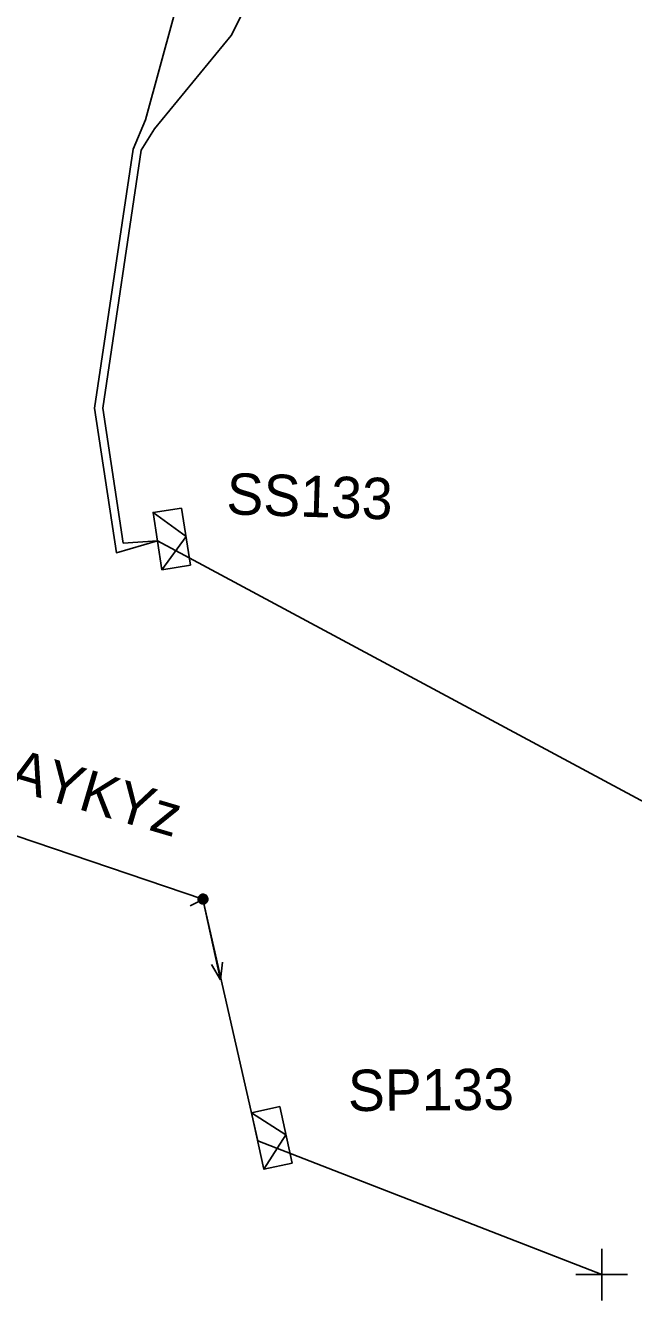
# Model space of a CAD drawing. Extents: x -748492 to -735633, y -1146251 to -1139940.
# Drawn here: x -739969.31 to -739954.61, y -1142054.63 to -1142023.8 of the extents above; entities that cross this region are included whole.
import ezdxf

# ---------------------------------------------------------------- set-up
doc = ezdxf.new("R2010")
doc.units = 0
for name, color, linetype in [('Vrstva 1', 7, 'Continuous'), ('Vrstva 13', 7, 'Continuous'), ('Vrstva 2', 7, 'Continuous'), ('Vrstva 31', 7, 'Continuous'), ('Vrstva 33', 7, 'Continuous'), ('Vrstva 34', 7, 'Continuous'), ('Vrstva 5', 7, 'Continuous'), ('Vrstva 54', 7, 'Continuous'), ('Vrstva 55', 7, 'Continuous'), ('Vrstva 59', 7, 'Continuous'), ('Vrstva 9', 7, 'Continuous')]:
    doc.layers.add(name, color=color, linetype=linetype)

# ---------------------------------------------------------------- blocks, each defined once
blk = doc.blocks.new('NN560')
at = {"layer": 'Vrstva 2'}
for points in [[(1.999, -0.001), (1.59, 0.141)], [(0, -0.001), (1.999, -0.001)], [(1.999, -0.001), (1.59, -0.134)]]:
    blk.add_lwpolyline(points, dxfattribs=at)
blk = doc.blocks.new('NN800')
at = {"layer": 'Vrstva 1'}
for points in [[(-0.442, 0.442), (0.442, -0.442)], [(-0.442, -0.442), (0.442, 0.442)]]:
    blk.add_lwpolyline(points, dxfattribs=at)
blk = doc.blocks.new('NN630')
at = {"layer": 'Vrstva 9'}
for points in [[(-0.003, -0.7), (-0.703, 0)], [(-0.703, -0.7), (-0.703, 0), (0.697, 0), (0.697, -0.7)], [(-0.003, -0.7), (0.697, 0)], [(-0.703, -0.7), (0.697, -0.7)]]:
    blk.add_lwpolyline(points, dxfattribs=at)
blk = doc.blocks.new('NN500')
at = {"layer": 'Vrstva 2'}
for points in [[(-0.001, -0.235), (0.023, -0.234), (0.048, -0.23), (0.071, -0.224), (0.094, -0.215), (0.116, -0.204), (0.137, -0.191), (0.156, -0.175), (0.173, -0.158), (0.189, -0.139), (0.202, -0.118), (0.213, -0.096), (0.222, -0.073), (0.229, -0.049), (0.232, -0.025), (0.234, 0), (0.232, 0.024), (0.229, 0.048), (0.222, 0.072), (0.213, 0.095), (0.202, 0.117), (0.189, 0.138), (0.173, 0.157), (0.156, 0.174), (0.137, 0.19), (0.116, 0.203), (0.094, 0.214), (0.071, 0.223), (0.048, 0.229), (0.023, 0.233), (-0.001, 0.235), (-0.026, 0.233), (-0.05, 0.229), (-0.074, 0.223), (-0.097, 0.214), (-0.119, 0.203), (-0.139, 0.19), (-0.158, 0.174), (-0.176, 0.157), (-0.191, 0.138), (-0.205, 0.117), (-0.216, 0.095), (-0.225, 0.072), (-0.231, 0.048), (-0.235, 0.024), (-0.236, 0), (-0.235, -0.025), (-0.231, -0.049), (-0.225, -0.073), (-0.216, -0.096), (-0.205, -0.118), (-0.191, -0.139), (-0.176, -0.158), (-0.158, -0.175), (-0.139, -0.191), (-0.119, -0.204), (-0.097, -0.215), (-0.074, -0.224), (-0.05, -0.23), (-0.026, -0.234), (-0.001, -0.235)], [(-0.001, -0.235), (0.023, -0.234), (0.048, -0.23), (0.071, -0.224), (0.094, -0.215), (0.116, -0.204), (0.137, -0.191), (0.156, -0.175), (0.173, -0.158), (0.189, -0.139), (0.202, -0.118), (0.213, -0.096), (0.222, -0.073), (0.229, -0.049), (0.232, -0.025), (0.234, 0), (0.232, 0.024), (0.229, 0.048), (0.222, 0.072), (0.213, 0.095), (0.202, 0.117), (0.189, 0.138), (0.173, 0.157), (0.156, 0.174), (0.137, 0.19), (0.116, 0.203), (0.094, 0.214), (0.071, 0.223), (0.048, 0.229), (0.023, 0.233), (-0.001, 0.235), (-0.026, 0.233), (-0.05, 0.229), (-0.074, 0.223), (-0.097, 0.214), (-0.119, 0.203), (-0.139, 0.19), (-0.158, 0.174), (-0.176, 0.157), (-0.191, 0.138), (-0.205, 0.117), (-0.216, 0.095), (-0.225, 0.072), (-0.231, 0.048), (-0.235, 0.024), (-0.236, 0), (-0.235, -0.025), (-0.231, -0.049), (-0.225, -0.073), (-0.216, -0.096), (-0.205, -0.118), (-0.191, -0.139), (-0.176, -0.158), (-0.158, -0.175), (-0.139, -0.191), (-0.119, -0.204), (-0.097, -0.215), (-0.074, -0.224), (-0.05, -0.23), (-0.026, -0.234), (-0.001, -0.235)], [(-0.001, -0.206), (0.02, -0.205), (0.041, -0.201), (0.062, -0.196), (0.082, -0.188), (0.101, -0.178), (0.12, -0.167), (0.136, -0.153), (0.151, -0.138), (0.165, -0.121), (0.177, -0.103), (0.186, -0.084), (0.194, -0.064), (0.2, -0.043), (0.203, -0.022), (0.204, 0), (0.203, 0.021), (0.2, 0.042), (0.194, 0.063), (0.186, 0.083), (0.177, 0.102), (0.165, 0.12), (0.151, 0.137), (0.136, 0.152), (0.12, 0.166), (0.101, 0.177), (0.082, 0.187), (0.062, 0.195), (0.041, 0.2), (0.02, 0.204), (-0.001, 0.205), (-0.023, 0.204), (-0.044, 0.2), (-0.065, 0.195), (-0.085, 0.187), (-0.104, 0.177), (-0.122, 0.166), (-0.139, 0.152), (-0.154, 0.137), (-0.167, 0.12), (-0.179, 0.102), (-0.189, 0.083), (-0.197, 0.063), (-0.202, 0.042), (-0.205, 0.021), (-0.207, 0), (-0.205, -0.022), (-0.202, -0.043), (-0.197, -0.064), (-0.189, -0.084), (-0.179, -0.103), (-0.167, -0.121), (-0.154, -0.138), (-0.139, -0.153), (-0.122, -0.167), (-0.104, -0.178), (-0.085, -0.188), (-0.065, -0.196), (-0.044, -0.201), (-0.023, -0.205), (-0.001, -0.206)], [(-0.001, -0.176), (0.017, -0.175), (0.035, -0.172), (0.053, -0.168), (0.07, -0.161), (0.087, -0.153), (0.102, -0.143), (0.116, -0.131), (0.129, -0.118), (0.141, -0.104), (0.151, -0.088), (0.159, -0.072), (0.166, -0.055), (0.171, -0.037), (0.174, -0.019), (0.175, 0), (0.174, 0.018), (0.171, 0.036), (0.166, 0.054), (0.159, 0.071), (0.151, 0.087), (0.141, 0.103), (0.129, 0.117), (0.116, 0.13), (0.102, 0.142), (0.087, 0.152), (0.07, 0.16), (0.053, 0.167), (0.035, 0.172), (0.017, 0.174), (-0.001, 0.175), (-0.02, 0.174), (-0.038, 0.172), (-0.056, 0.167), (-0.073, 0.16), (-0.089, 0.152), (-0.105, 0.142), (-0.119, 0.13), (-0.132, 0.117), (-0.143, 0.103), (-0.153, 0.087), (-0.162, 0.071), (-0.168, 0.054), (-0.173, 0.036), (-0.176, 0.018), (-0.177, 0), (-0.176, -0.019), (-0.173, -0.037), (-0.168, -0.055), (-0.162, -0.072), (-0.153, -0.088), (-0.143, -0.104), (-0.132, -0.118), (-0.119, -0.131), (-0.105, -0.143), (-0.089, -0.153), (-0.073, -0.161), (-0.056, -0.168), (-0.038, -0.172), (-0.02, -0.175), (-0.001, -0.176)], [(-0.001, -0.147), (0.014, -0.146), (0.029, -0.143), (0.044, -0.139), (0.058, -0.134), (0.072, -0.127), (0.085, -0.119), (0.097, -0.109), (0.107, -0.098), (0.117, -0.086), (0.125, -0.073), (0.132, -0.06), (0.138, -0.046), (0.142, -0.031), (0.144, -0.016), (0.145, 0), (0.144, 0.015), (0.142, 0.03), (0.138, 0.045), (0.132, 0.059), (0.125, 0.073), (0.117, 0.086), (0.107, 0.097), (0.097, 0.108), (0.085, 0.118), (0.072, 0.126), (0.058, 0.133), (0.044, 0.139), (0.029, 0.143), (0.014, 0.145), (-0.001, 0.146), (-0.017, 0.145), (-0.032, 0.143), (-0.046, 0.139), (-0.061, 0.133), (-0.074, 0.126), (-0.087, 0.118), (-0.099, 0.108), (-0.11, 0.097), (-0.119, 0.086), (-0.128, 0.073), (-0.135, 0.059), (-0.14, 0.045), (-0.144, 0.03), (-0.147, 0.015), (-0.147, 0), (-0.147, -0.016), (-0.144, -0.031), (-0.14, -0.046), (-0.135, -0.06), (-0.128, -0.073), (-0.119, -0.086), (-0.11, -0.098), (-0.099, -0.109), (-0.087, -0.119), (-0.074, -0.127), (-0.061, -0.134), (-0.046, -0.139), (-0.032, -0.143), (-0.017, -0.146), (-0.001, -0.147)], [(-0.001, -0.117), (0.011, -0.116), (0.023, -0.114), (0.035, -0.111), (0.046, -0.107), (0.057, -0.101), (0.067, -0.095), (0.077, -0.087), (0.085, -0.078), (0.093, -0.069), (0.1, -0.059), (0.105, -0.048), (0.11, -0.036), (0.113, -0.025), (0.115, -0.013), (0.115, 0), (0.115, 0.012), (0.113, 0.024), (0.11, 0.036), (0.105, 0.047), (0.1, 0.058), (0.093, 0.068), (0.085, 0.078), (0.077, 0.086), (0.067, 0.094), (0.057, 0.101), (0.046, 0.106), (0.035, 0.11), (0.023, 0.114), (0.011, 0.116), (-0.001, 0.116), (-0.013, 0.116), (-0.025, 0.114), (-0.037, 0.11), (-0.049, 0.106), (-0.059, 0.101), (-0.07, 0.094), (-0.079, 0.086), (-0.088, 0.078), (-0.096, 0.068), (-0.102, 0.058), (-0.108, 0.047), (-0.112, 0.036), (-0.115, 0.024), (-0.117, 0.012), (-0.118, 0), (-0.117, -0.013), (-0.115, -0.025), (-0.112, -0.036), (-0.108, -0.048), (-0.102, -0.059), (-0.096, -0.069), (-0.088, -0.078), (-0.079, -0.087), (-0.07, -0.095), (-0.059, -0.101), (-0.049, -0.107), (-0.037, -0.111), (-0.025, -0.114), (-0.013, -0.116), (-0.001, -0.117)], [(-0.001, -0.087), (0.008, -0.087), (0.017, -0.085), (0.026, -0.083), (0.034, -0.08), (0.042, -0.076), (0.05, -0.071), (0.057, -0.065), (0.063, -0.059), (0.069, -0.051), (0.074, -0.044), (0.078, -0.036), (0.081, -0.027), (0.084, -0.019), (0.085, -0.01), (0.086, 0), (0.085, 0.009), (0.084, 0.018), (0.081, 0.026), (0.078, 0.035), (0.074, 0.043), (0.069, 0.051), (0.063, 0.058), (0.057, 0.064), (0.05, 0.07), (0.042, 0.075), (0.034, 0.079), (0.026, 0.082), (0.017, 0.085), (0.008, 0.086), (-0.001, 0.087), (-0.01, 0.086), (-0.019, 0.085), (-0.028, 0.082), (-0.037, 0.079), (-0.045, 0.075), (-0.052, 0.07), (-0.059, 0.064), (-0.066, 0.058), (-0.072, 0.051), (-0.077, 0.043), (-0.081, 0.035), (-0.084, 0.026), (-0.086, 0.018), (-0.088, 0.009), (-0.088, 0), (-0.088, -0.01), (-0.086, -0.019), (-0.084, -0.027), (-0.081, -0.036), (-0.077, -0.044), (-0.072, -0.052), (-0.066, -0.059), (-0.059, -0.065), (-0.052, -0.071), (-0.045, -0.076), (-0.037, -0.08), (-0.028, -0.083), (-0.019, -0.085), (-0.01, -0.087), (-0.001, -0.087)], [(-0.001, -0.058), (0.005, -0.057), (0.011, -0.056), (0.016, -0.055), (0.022, -0.053), (0.027, -0.05), (0.032, -0.047), (0.037, -0.043), (0.041, -0.039), (0.045, -0.034), (0.048, -0.029), (0.051, -0.024), (0.053, -0.018), (0.055, -0.012), (0.056, -0.006), (0.056, 0), (0.056, 0.006), (0.055, 0.011), (0.053, 0.017), (0.051, 0.023), (0.048, 0.028), (0.045, 0.033), (0.041, 0.038), (0.037, 0.042), (0.032, 0.046), (0.027, 0.049), (0.022, 0.052), (0.016, 0.054), (0.011, 0.056), (0.005, 0.057), (-0.001, 0.057), (-0.007, 0.057), (-0.013, 0.056), (-0.019, 0.054), (-0.025, 0.052), (-0.03, 0.049), (-0.035, 0.046), (-0.04, 0.042), (-0.044, 0.038), (-0.048, 0.033), (-0.051, 0.028), (-0.054, 0.023), (-0.056, 0.017), (-0.057, 0.011), (-0.058, 0.006), (-0.059, 0), (-0.058, -0.006), (-0.057, -0.012), (-0.056, -0.018), (-0.054, -0.024), (-0.051, -0.029), (-0.048, -0.034), (-0.044, -0.039), (-0.04, -0.043), (-0.035, -0.047), (-0.03, -0.05), (-0.025, -0.053), (-0.019, -0.055), (-0.013, -0.056), (-0.007, -0.057), (-0.001, -0.058)], [(-0.001, -0.028), (0.002, -0.028), (0.005, -0.028), (0.007, -0.027), (0.01, -0.026), (0.013, -0.024), (0.015, -0.023), (0.017, -0.021), (0.019, -0.019), (0.021, -0.017), (0.023, -0.014), (0.024, -0.012), (0.025, -0.009), (0.026, -0.006), (0.026, -0.003), (0.027, 0), (0.026, 0.002), (0.026, 0.005), (0.025, 0.008), (0.024, 0.011), (0.023, 0.013), (0.021, 0.016), (0.019, 0.018), (0.017, 0.02), (0.015, 0.022), (0.013, 0.024), (0.01, 0.025), (0.007, 0.026), (0.005, 0.027), (0.002, 0.027), (-0.001, 0.027), (-0.004, 0.027), (-0.007, 0.027), (-0.01, 0.026), (-0.012, 0.025), (-0.015, 0.024), (-0.018, 0.022), (-0.02, 0.02), (-0.022, 0.018), (-0.024, 0.016), (-0.025, 0.013), (-0.027, 0.011), (-0.028, 0.008), (-0.028, 0.005), (-0.029, 0.002), (-0.029, 0), (-0.029, -0.003), (-0.028, -0.006), (-0.028, -0.009), (-0.027, -0.012), (-0.025, -0.014), (-0.024, -0.017), (-0.022, -0.019), (-0.02, -0.021), (-0.018, -0.023), (-0.015, -0.024), (-0.012, -0.026), (-0.01, -0.027), (-0.007, -0.028), (-0.004, -0.028), (-0.001, -0.028)], [(0.234, 0), (0.704, 0)]]:
    blk.add_lwpolyline(points, dxfattribs=at)

msp = doc.modelspace()

# ---------------------------------------------------------------- linework, layer by layer
at = {"layer": 'Vrstva 5'}
msp.add_lwpolyline([(-739962.63, -1142020.66), (-739964.34, -1142024.04), (-739966.194, -1142026.295), (-739966.511, -1142026.815), (-739967.439, -1142033.05), (-739966.947, -1142036.313), (-739966.12, -1142036.26), (-739967.113, -1142036.547), (-739967.641, -1142033.05), (-739966.709, -1142026.785), (-739966.412, -1142026.081), (-739965.72, -1142023.57)], dxfattribs=at)
at = {"layer": 'Vrstva 54'}
msp.add_lwpolyline([(-739976.31, -1142041.09), (-739965.02, -1142044.92), (-739963.697, -1142050.765)], dxfattribs=at)
at = {"layer": 'Vrstva 59'}
for points in [[(-739966.12, -1142036.26), (-739944.94, -1142047.63)], [(-739963.697, -1142050.765), (-739955.38, -1142054)]]:
    msp.add_lwpolyline(points, dxfattribs=at)

# ---------------------------------------------------------------- block references
at = {"layer": 'Vrstva 13', "xscale": 0.5000000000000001, "yscale": 0.5000000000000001, "rotation": -151.95979602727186}
msp.add_blockref('NN500', (-739965.02, -1142044.919), dxfattribs=at)
at = {"layer": 'Vrstva 13', "rotation": -77.71186666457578}
msp.add_blockref('NN560', (-739965.021, -1142044.919), dxfattribs=at)
at = {"layer": 'Vrstva 31'}
for p, rotation in [((-739966.12, -1142036.26), 98.81711678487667), ((-739963.697, -1142050.765), 102.28813330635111)]:
    msp.add_blockref('NN630', p, dxfattribs=dict(at, rotation=rotation))
at = {"layer": 'Vrstva 34', "rotation": 45}
msp.add_blockref('NN800', (-739955.38, -1142054), dxfattribs=at)

# ---------------------------------------------------------------- texts
at = {"layer": 'Vrstva 33'}
for s, rotation, p in [('SS133', 358.151, (-739964.463, -1142035.614)), ('SP133', 0.475, (-739961.511, -1142050.047))]:
    msp.add_text(s, height=1, rotation=rotation, dxfattribs=at).set_placement(p)
at = {"layer": 'Vrstva 55'}
msp.add_text('4x16 AYKYz', height=1, rotation=343.582, dxfattribs=at).set_placement((-739972.917, -1142041.307))

doc.saveas('drawing.dxf')
